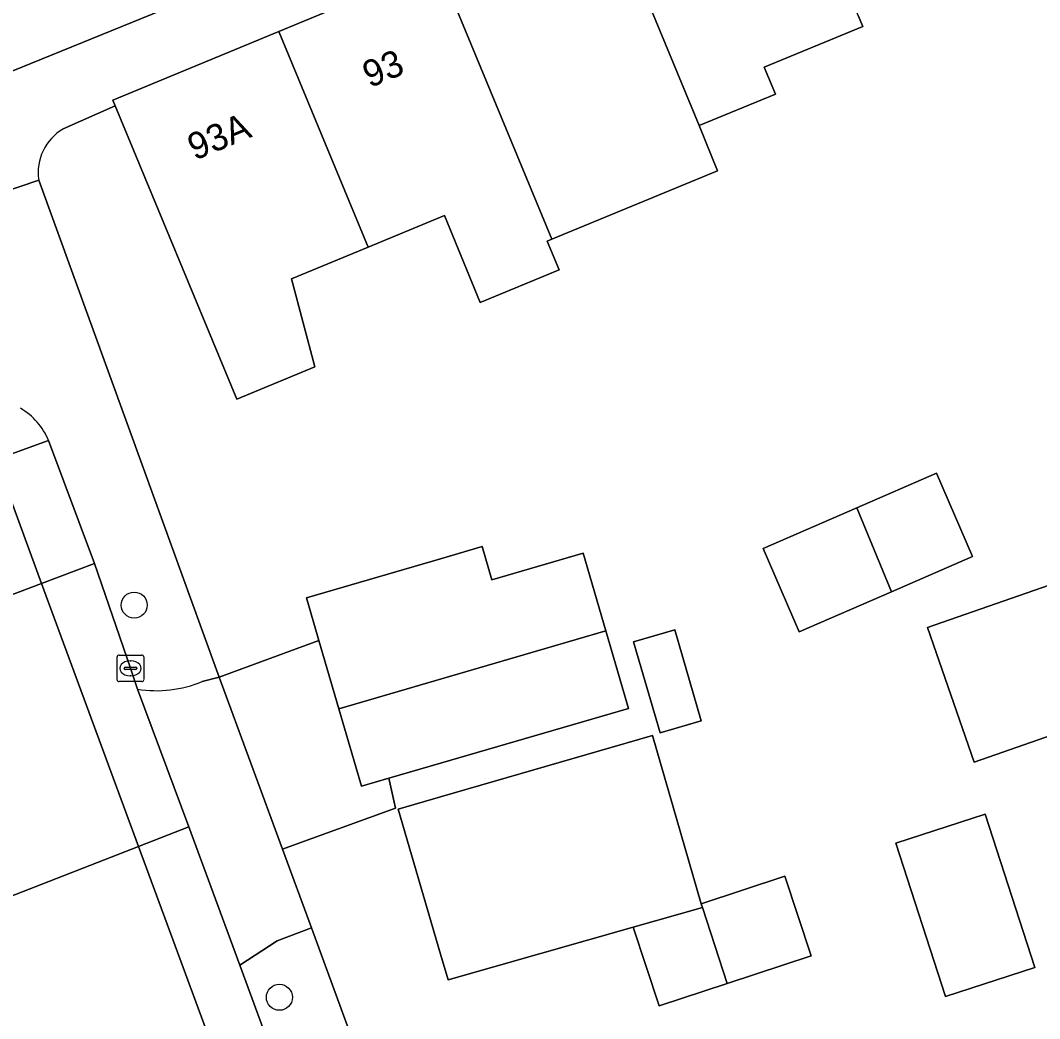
# Model space of a CAD drawing. Extents: x 158086 to 159499, y 382904 to 383981.
# Drawn here: x 158984.21 to 159022.52, y 383203 to 383240.51 of the extents above; entities that cross this region are included whole.
import ezdxf

# ---------------------------------------------------------------- set-up
doc = ezdxf.new("R2010")
doc.units = 0
for name, color, linetype in [('IMGEO_Boom', 7, 'Continuous'), ('IMGEO_Erf', 7, 'Continuous'), ('IMGEO_Fietspad_gesloten', 7, 'Continuous'), ('IMGEO_Kolk', 7, 'Continuous'), ('IMGEO_Muur', 7, 'Continuous'), ('IMGEO_Pand', 7, 'Continuous'), ('IMGEO_Pand_nummerreeks', 7, 'Continuous'), ('IMGEO_Parkeervlak_gesloten', 7, 'Continuous'), ('IMGEO_Parkeervlak_open', 7, 'Continuous'), ('IMGEO_Rijbaan_lokaal_gesloten', 7, 'Continuous'), ('IMGEO_Rijbaan_lokaal_open', 7, 'Continuous'), ('IMGEO_Voetpad_open', 7, 'Continuous')]:
    doc.layers.add(name, color=color, linetype=linetype)

msp = doc.modelspace()

# ---------------------------------------------------------------- linework, layer by layer
at = {"layer": 'IMGEO_Boom'}
for centre in [(158988.49, 383218.537), (158993.945, 383203.801)]:
    msp.add_circle(centre, 0.489, dxfattribs=at)
at = {"layer": 'IMGEO_Erf'}
for points in [[(159015.706, 383240.684), (159015.876, 383240.273), (159012.17, 383238.746), (159012.587, 383237.734), (159009.718, 383236.552), (159010.418, 383234.854), (159004.186, 383232.287), (159004.009, 383232.214), (159004.456, 383231.129), (159001.498, 383229.91), (159000.152, 383233.173), (159000, 383233.11), (158997.285, 383231.986), (158994.395, 383230.789), (158995.273, 383227.489), (158992.344, 383226.275), (158987.778, 383237.295), (158985.824, 383236.429)], [(158984.899, 383234.506), (158988.838, 383223.668), (158991.02, 383217.662), (158991.684, 383215.835), (158995.434, 383217.204), (158994.965, 383218.812), (159000, 383220.279), (159001.564, 383220.735), (159001.932, 383219.49), (159005.365, 383220.49), (159006.218, 383217.572), (159007.07, 383214.657), (159000, 383212.597), (158998.06, 383212.031), (158998.312, 383210.911), (158994.163, 383209.402), (158994.062, 383209.367), (158995.149, 383206.411), (158997.381, 383200.329), (159001.262, 383189.731), (159003.718, 383183.188)]]:
    msp.add_lwpolyline(points, dxfattribs=at)
for points in [[(159013.487, 383217.527), (159012.125, 383220.658), (159015.652, 383222.194), (159018.64, 383223.494), (159020.003, 383220.363), (159016.957, 383219.038)], [(159027.812, 383215.34), (159020.062, 383212.638), (159018.301, 383217.69), (159026.051, 383220.392)], [(159009.799, 383214.194), (159008.257, 383213.743), (159007.261, 383217.153), (159008.803, 383217.603)], [(159012.948, 383208.348), (159013.934, 383205.355), (159010.78, 383204.317), (159008.224, 383203.475), (159007.249, 383206.436), (159000.284, 383204.451), (159000, 383205.426), (158998.414, 383210.874), (159000, 383211.333), (159007.973, 383213.64), (159009.804, 383207.313)], [(159022.341, 383204.924), (159018.983, 383203.836), (159017.117, 383209.592), (159020.476, 383210.68)]]:
    msp.add_lwpolyline(points, close=True, dxfattribs=at)
msp.add_arc((158986.768, 383234.791), 1.89, 119.9517, 188.6714, dxfattribs=at)
at = {"layer": 'IMGEO_Fietspad_gesloten'}
msp.add_lwpolyline([(158983.111, 383238.281), (159003.122, 383246.429), (159009.006, 383248.848), (159020.072, 383253.3), (159024.411, 383255.076), (159029.098, 383256.609), (159033.826, 383258.014), (159038.591, 383259.288), (159043.68, 383260.604), (159048.777, 383261.889), (159053.882, 383263.144), (159058.345, 383264.24), (159062.811, 383265.325), (159067.279, 383266.4), (159070.408, 383267.13)], dxfattribs=at)
at = {"layer": 'IMGEO_Kolk'}
for p, q in [((158987.847, 383215.735), (158987.847, 383216.587)), ((158987.922, 383216.661), (158988.774, 383216.661)), ((158988.848, 383216.587), (158988.848, 383215.735)), ((158988.106, 383216.155), (158988.106, 383216.167)), ((158988.544, 383216.118), (158988.146, 383216.118)), ((158988.149, 383216.204), (158988.547, 383216.204)), ((158988.335, 383216.441), (158988.36, 383216.441)), ((158988.59, 383216.167), (158988.59, 383216.155)), ((158988.358, 383215.881), (158988.333, 383215.881)), ((158988.774, 383215.661), (158987.922, 383215.661))]:
    msp.add_line(p, q, dxfattribs=at)
for points in [[(158987.847, 383215.735), (158987.847, 383216.587)], [(158987.922, 383216.661), (158988.774, 383216.661)], [(158988.848, 383216.587), (158988.848, 383215.735)], [(158988.774, 383215.661), (158987.922, 383215.661)]]:
    msp.add_lwpolyline(points, dxfattribs=at)
for centre, radius, start, end in [((158987.924, 383216.585), 0.0765, 91.552, 178.448), ((158987.924, 383216.585), 0.0765, 91.552, 178.448), ((158988.772, 383216.585), 0.0765, 1.552, 88.448), ((158988.772, 383216.585), 0.0765, 1.552, 88.448), ((158988.146, 383216.164), 0.0403, 85.8775, 175.7526), ((158988.143, 383216.154), 0.0366, 178.938, 274.7102), ((158988.547, 383216.161), 0.043, 264.8664, 352.4533), ((158988.551, 383216.166), 0.0386, 1.7309, 96.639), ((158987.924, 383215.737), 0.0765, 181.552, 268.448), ((158987.924, 383215.737), 0.0765, 181.552, 268.448), ((158988.772, 383215.737), 0.0765, 271.552, 358.448), ((158988.772, 383215.737), 0.0765, 271.552, 358.448)]:
    msp.add_arc(centre, radius, start, end, dxfattribs=at)
for centre, major_axis, ratio, start_param, end_param in [((158988.334, 383216.161), (-0.387, 0.002), 0.722429, 4.712389, 7.853982), ((158988.359, 383216.161), (-0.39, 0.002), 0.717154, 1.570796, 4.712389)]:
    msp.add_ellipse(centre, major_axis=major_axis, ratio=ratio, start_param=start_param, end_param=end_param, dxfattribs=at)
at = {"layer": 'IMGEO_Muur'}
msp.add_lwpolyline([(158991.02, 383217.662), (158988.838, 383223.668)], dxfattribs=at)
at = {"layer": 'IMGEO_Pand'}
for points in [[(159015.706, 383240.684), (159012.713, 383247.865), (159006.162, 383245.156), (159009.718, 383236.552), (159012.587, 383237.734), (159012.17, 383238.746), (159015.876, 383240.273)], [(159009.718, 383236.552), (159006.162, 383245.156), (158999.923, 383242.577), (159000, 383242.391), (159004.186, 383232.287), (159010.418, 383234.854)], [(158993.927, 383240.093), (158997.285, 383231.986), (159000, 383233.11), (159000.152, 383233.173), (159001.498, 383229.91), (159004.456, 383231.129), (159004.009, 383232.214), (159004.186, 383232.287), (159000, 383242.391), (158999.923, 383242.577)], [(158993.927, 383240.093), (158987.689, 383237.509), (158987.778, 383237.295), (158992.344, 383226.275), (158995.273, 383227.489), (158994.395, 383230.789), (158997.285, 383231.986)], [(159015.652, 383222.194), (159016.957, 383219.038), (159020.003, 383220.363), (159018.64, 383223.494)], [(159015.652, 383222.194), (159012.125, 383220.658), (159013.487, 383217.527), (159016.957, 383219.038)], [(159006.218, 383217.572), (159005.365, 383220.49), (159001.932, 383219.49), (159001.564, 383220.735), (159000, 383220.279), (158994.965, 383218.812), (158995.434, 383217.204), (158996.182, 383214.639)], [(159026.051, 383220.392), (159018.301, 383217.69), (159020.062, 383212.638), (159027.812, 383215.34)], [(159006.218, 383217.572), (158996.182, 383214.639), (158997.029, 383211.731), (158998.06, 383212.031), (159000, 383212.597), (159007.07, 383214.657)], [(159009.799, 383214.194), (159008.803, 383217.603), (159007.261, 383217.153), (159008.257, 383213.743)], [(159007.973, 383213.64), (159000, 383211.333), (158998.414, 383210.874), (159000, 383205.426), (159000.284, 383204.451), (159007.249, 383206.436), (159009.844, 383207.176), (159009.804, 383207.313)], [(159018.983, 383203.836), (159022.341, 383204.924), (159020.476, 383210.68), (159017.117, 383209.592)], [(159009.804, 383207.313), (159009.844, 383207.176), (159010.78, 383204.317), (159013.934, 383205.355), (159012.948, 383208.348)], [(159009.844, 383207.176), (159007.249, 383206.436), (159008.224, 383203.475), (159010.78, 383204.317)]]:
    msp.add_lwpolyline(points, close=True, dxfattribs=at)
at = {"layer": 'IMGEO_Parkeervlak_gesloten'}
msp.add_lwpolyline([(158981.972, 383227.572), (158983.287, 383224.006), (158985.272, 383224.721)], dxfattribs=at)
msp.add_arc((158982.925, 383223.734), 2.546, 22.8113, 59.6877, dxfattribs=at)
at = {"layer": 'IMGEO_Parkeervlak_open'}
for points in [[(158985.007, 383219.346), (158986.996, 383220.095), (158985.272, 383224.721), (158983.287, 383224.006)], [(158990.543, 383210.2), (158988.612, 383215.376), (158988.347, 383216.161), (158986.996, 383220.095), (158985.007, 383219.346), (158988.654, 383209.465)]]:
    msp.add_lwpolyline(points, close=True, dxfattribs=at)
msp.add_lwpolyline([(158999.116, 383186.813), (158999.018, 383187.022), (158994.404, 383199.717), (158992.455, 383205.009), (158990.543, 383210.2), (158988.654, 383209.465), (158998.347, 383183.201)], dxfattribs=at)
at = {"layer": 'IMGEO_Rijbaan_lokaal_gesloten'}
msp.add_lwpolyline([(158981.389, 383217.982), (158976.616, 383216.229), (158981.159, 383206.547), (158988.654, 383209.465), (158985.007, 383219.346)], close=True, dxfattribs=at)
at = {"layer": 'IMGEO_Rijbaan_lokaal_open'}
for points in [[(158981.389, 383217.982), (158985.007, 383219.346), (158983.287, 383224.006), (158979.891, 383222.783), (158981.604, 383218.261)], [(158998.347, 383183.201), (158988.654, 383209.465), (158981.159, 383206.547), (158982.834, 383202.978), (158990.716, 383181.896), (158996.399, 383166.311), (158996.841, 383166.497), (158997.479, 383166.591), (158999.937, 383167.457), (159001.541, 383163.058), (159005.087, 383164.331), (159003.434, 383168.833), (158998.589, 383182.558)]]:
    msp.add_lwpolyline(points, dxfattribs=at)
at = {"layer": 'IMGEO_Voetpad_open'}
for points in [[(159070.408, 383267.13), (159067.279, 383266.4), (159062.811, 383265.325), (159058.345, 383264.24), (159053.882, 383263.144), (159048.777, 383261.889), (159043.68, 383260.604), (159038.591, 383259.288), (159033.826, 383258.014), (159029.098, 383256.609), (159024.411, 383255.076), (159020.072, 383253.3), (159009.006, 383248.848), (159003.122, 383246.429), (158983.111, 383238.281)], [(158985.824, 383236.429), (158987.778, 383237.295), (158987.689, 383237.509), (158993.927, 383240.093), (158999.923, 383242.577)], [(158980.394, 383234.915), (158980.357, 383234.678), (158980.126, 383233.607), (158980.133, 383232.889), (158984.899, 383234.506)], [(158984.899, 383234.506), (158980.133, 383232.889), (158980.401, 383231.756), (158981.972, 383227.572)], [(158991.037, 383215.66), (158991.684, 383215.835), (158991.02, 383217.662), (158988.838, 383223.668), (158984.899, 383234.506)], [(158985.272, 383224.721), (158986.996, 383220.095), (158988.347, 383216.161), (158988.612, 383215.376)], [(158988.612, 383215.376), (158990.543, 383210.2), (158992.455, 383205.009), (158993.866, 383205.922), (158995.149, 383206.411), (158994.062, 383209.367), (158991.684, 383215.835), (158991.037, 383215.66)], [(159001.262, 383189.731), (158997.381, 383200.329), (158995.149, 383206.411), (158993.866, 383205.922), (158992.455, 383205.009), (158994.404, 383199.717), (158999.018, 383187.022), (158999.116, 383186.813)]]:
    msp.add_lwpolyline(points, dxfattribs=at)
msp.add_lwpolyline([(158996.182, 383214.639), (158995.434, 383217.204), (158991.684, 383215.835), (158994.062, 383209.367), (158994.163, 383209.402), (158998.312, 383210.911), (158998.06, 383212.031), (158997.029, 383211.731)], close=True, dxfattribs=at)
for centre, radius, start, end in [((158986.768, 383234.791), 1.89, 119.9517, 188.6714), ((158982.925, 383223.734), 2.546, 22.8113, 59.6877), ((158989.316, 383219.863), 4.542, 261.0876, 292.2718), ((158989.316, 383219.863), 4.542, 261.0876, 292.2718)]:
    msp.add_arc(centre, radius, start, end, dxfattribs=at)

# ---------------------------------------------------------------- texts
at = {"layer": 'IMGEO_Pand_nummerreeks'}
for s, rotation, p in [('93', 22.5083, (158997.339, 383237.956)), ('93A', 22.4992, (158990.762, 383235.232))]:
    msp.add_text(s, height=1, rotation=rotation, dxfattribs=at).set_placement(p)

doc.saveas('drawing.dxf')
